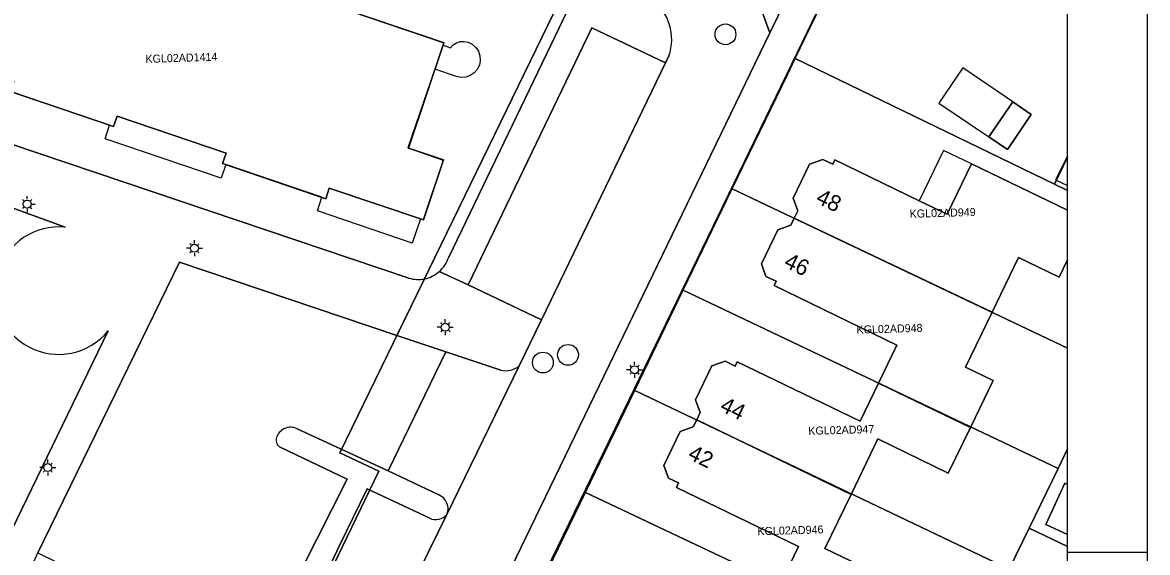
# Model space of a CAD drawing. Extents: x 124901 to 125496, y 515369 to 515789.
# Drawn here: x 125425.6 to 125495.9, y 515517 to 515550.2 of the extents above; entities that cross this region are included whole.
import ezdxf

# ---------------------------------------------------------------- set-up
doc = ezdxf.new("R2010")
doc.units = 0
for name, color, linetype in [('Alg Kaders', 7, 'Continuous'), ('Gebouw', 7, 'Continuous'), ('Inrit', 7, 'Continuous'), ('Lichtmast', 7, 'Continuous'), ('Luifel', 7, 'Continuous'), ('Onbegroeid terrein', 7, 'Continuous'), ('Parkeren', 7, 'Continuous'), ('Perceelnummers', 7, 'Continuous'), ('Perceelsgrenzen', 7, 'Continuous'), ('Putten', 7, 'Continuous'), ('Teksten', 7, 'Continuous'), ('Vegetatie', 7, 'Continuous'), ('Voetpad', 7, 'Continuous'), ('Wegen lokale weg', 7, 'Continuous')]:
    doc.layers.add(name, color=color, linetype=linetype)

msp = doc.modelspace()

# ---------------------------------------------------------------- linework, layer by layer
at = {"layer": 'Alg Kaders'}
msp.add_line((125490.925, 515517.043), (125495.925, 515517.043), dxfattribs=at)
for points in [[(125495.925, 515789.043), (124901.425, 515789.043), (124901.425, 515368.543), (125495.925, 515368.543)], [(125490.925, 515784.043), (124906.425, 515784.043), (124906.425, 515373.543), (125490.925, 515373.543)]]:
    msp.add_lwpolyline(points, close=True, dxfattribs=at)
at = {"layer": 'Gebouw'}
for points in [[(125416.291, 515541.925), (125412.837, 515543.125), (125414.953, 515549.218), (125417.863, 515548.208), (125418.052, 515548.142), (125418.279, 515548.796), (125425.075, 515546.468), (125424.861, 515545.843), (125431.301, 515543.644), (125431.526, 515544.289), (125438.349, 515541.994), (125438.123, 515541.331), (125444.574, 515539.132), (125444.793, 515539.793), (125450.672, 515537.819), (125451.927, 515541.579), (125449.741, 515542.307), (125451.959, 515548.886), (125415.703, 515561.183)], [(125490.925, 515538.418), (125484.93, 515541.32), (125483.407, 515538.167), (125481.663, 515539.009), (125476.38, 515541.56), (125476.25, 515541.29), (125475.641, 515541.584), (125474.807, 515541.293), (125473.785, 515539.177), (125474.067, 515538.386), (125473.848, 515537.925), (125486.221, 515532.044), (125487.873, 515535.464), (125490.402, 515534.24), (125490.925, 515535.32)], [(125490.925, 515521.286), (125490.769, 515521.359), (125489.571, 515518.783), (125490.925, 515518.153)]]:
    msp.add_lwpolyline(points, dxfattribs=at)
for points in [[(125486.018, 515543.001), (125487.175, 515542.218), (125488.658, 515544.41), (125487.501, 515545.193)], [(125486.221, 515532.044), (125473.848, 515537.925), (125473.637, 515537.483), (125472.828, 515537.195), (125471.806, 515535.079), (125472.083, 515534.285), (125472.718, 515533.978), (125472.588, 515533.708), (125480.27, 515529.998), (125479.12, 515527.617), (125484.854, 515524.841), (125486.275, 515527.775), (125484.56, 515528.605)], [(125477.402, 515520.659), (125479.08, 515524.125), (125483.477, 515521.996), (125484.854, 515524.841), (125479.12, 515527.617), (125477.971, 515525.236), (125470.28, 515528.95), (125470.152, 515528.685), (125469.54, 515528.98), (125468.706, 515528.689), (125467.684, 515526.573), (125467.966, 515525.782), (125467.751, 515525.33)], [(125466.616, 515521.375), (125466.483, 515521.1), (125474.117, 515517.407), (125472.966, 515515.027), (125478.748, 515512.228), (125480.167, 515515.158), (125475.77, 515517.287), (125477.402, 515520.659), (125467.751, 515525.33), (125467.536, 515524.879), (125466.727, 515524.591), (125465.705, 515522.475), (125465.982, 515521.681)]]:
    msp.add_lwpolyline(points, close=True, dxfattribs=at)
at = {"layer": 'Inrit'}
for points in [[(125456.649, 515528.687), (125458.047, 515531.57), (125453.479, 515533.755), (125451.662, 515534.586)], [(125450.733, 515534.132), (125449.018, 515530.602), (125452.076, 515529.571), (125455.511, 515528.43)]]:
    msp.add_lwpolyline(points, dxfattribs=at)
for centre, radius, start, end in [((125450.346, 515536.101), 2.007, 281.11558, 310.97371), ((125455.819, 515529.714), 1.32, 256.50564, 308.94617)]:
    msp.add_arc(centre, radius, start, end, dxfattribs=at)
at = {"layer": 'Lichtmast'}
for p, q in [((125425.911, 515539.102), (125425.911, 515539.302)), ((125425.699, 515538.59), (125425.627, 515538.519)), ((125425.699, 515539.014), (125425.629, 515539.085)), ((125425.911, 515538.502), (125425.911, 515538.302)), ((125426.123, 515539.014), (125426.194, 515539.086)), ((125426.123, 515538.59), (125426.193, 515538.519)), ((125426.211, 515538.802), (125426.411, 515538.802)), ((125436.151, 515536.253), (125436.081, 515536.324)), ((125436.363, 515536.341), (125436.363, 515536.541)), ((125436.575, 515536.253), (125436.646, 515536.325)), ((125436.063, 515536.042), (125435.863, 515536.041)), ((125436.151, 515535.829), (125436.079, 515535.758)), ((125436.363, 515535.741), (125436.363, 515535.541)), ((125436.575, 515535.829), (125436.645, 515535.758)), ((125436.663, 515536.041), (125436.863, 515536.041)), ((125452.04, 515531.411), (125452.04, 515531.611)), ((125451.74, 515531.112), (125451.54, 515531.111)), ((125451.828, 515530.899), (125451.756, 515530.828)), ((125451.828, 515531.323), (125451.758, 515531.394)), ((125452.04, 515530.811), (125452.04, 515530.611)), ((125452.252, 515531.323), (125452.323, 515531.395)), ((125452.252, 515530.899), (125452.322, 515530.828)), ((125452.34, 515531.111), (125452.54, 515531.111)), ((125463.66, 515528.661), (125463.59, 515528.732)), ((125463.872, 515528.749), (125463.872, 515528.949)), ((125464.084, 515528.661), (125464.155, 515528.733)), ((125463.572, 515528.45), (125463.372, 515528.449)), ((125463.66, 515528.237), (125463.588, 515528.166)), ((125463.872, 515528.149), (125463.872, 515527.949)), ((125464.084, 515528.237), (125464.154, 515528.166)), ((125464.172, 515528.449), (125464.372, 515528.449)), ((125426.893, 515522.337), (125426.693, 515522.336)), ((125426.981, 515522.548), (125426.911, 515522.619)), ((125427.193, 515522.636), (125427.193, 515522.836)), ((125427.405, 515522.548), (125427.476, 515522.62)), ((125427.493, 515522.336), (125427.693, 515522.336)), ((125426.981, 515522.124), (125426.909, 515522.053)), ((125427.193, 515522.036), (125427.193, 515521.836)), ((125427.405, 515522.124), (125427.475, 515522.053))]:
    msp.add_line(p, q, dxfattribs=at)
for centre in [(125425.911, 515538.802), (125436.363, 515536.041), (125452.04, 515531.111), (125463.872, 515528.449), (125427.193, 515522.336)]:
    msp.add_circle(centre, 0.25, dxfattribs=at)
at = {"layer": 'Luifel'}
for points in [[(125486.018, 515543.001), (125487.501, 515545.193), (125484.374, 515547.309), (125482.891, 515545.118)], [(125481.663, 515539.009), (125483.407, 515538.167), (125484.93, 515541.32), (125483.186, 515542.162)]]:
    msp.add_lwpolyline(points, close=True, dxfattribs=at)
msp.add_lwpolyline([(125490.925, 515541.816), (125490.174, 515540.321), (125490.925, 515539.97)], dxfattribs=at)
at = {"layer": 'Onbegroeid terrein'}
for points in [[(125490.925, 515572.93), (125486.902, 515574.852), (125481.271, 515563.266), (125474.678, 515549.593), (125462.223, 515523.884), (125453.501, 515505.907), (125450.658, 515500), (125442.003, 515482.019), (125441.598, 515481.177), (125449.353, 515477.41), (125464.945, 515469.835), (125487.213, 515459.032), (125490.925, 515457.212)], [(125416.968, 515564.771), (125415.703, 515561.183), (125451.959, 515548.886), (125449.741, 515542.307), (125451.927, 515541.579), (125450.672, 515537.819), (125444.793, 515539.793)], [(125452.256, 515535.48), (125460.746, 515553.133), (125459.724, 515553.478), (125456.581, 515554.537)], [(125444.793, 515539.793), (125444.574, 515539.132), (125438.123, 515541.331), (125438.349, 515541.994), (125431.526, 515544.289), (125431.301, 515543.644), (125424.861, 515545.843), (125425.075, 515546.468), (125418.279, 515548.796), (125418.052, 515548.142), (125417.863, 515548.208), (125417.138, 515546.131)], [(125449.771, 515534.177), (125417.691, 515544.984)], [(125417.691, 515544.984), (125449.771, 515534.177)], [(125472.966, 515515.027), (125474.117, 515517.407), (125466.483, 515521.1), (125466.616, 515521.375), (125465.982, 515521.681), (125465.705, 515522.475), (125466.727, 515524.591), (125467.536, 515524.879), (125467.751, 515525.33), (125467.966, 515525.782), (125467.684, 515526.573), (125468.706, 515528.689), (125469.54, 515528.98), (125470.152, 515528.685), (125470.28, 515528.95), (125477.971, 515525.236), (125479.12, 515527.617), (125480.27, 515529.998), (125472.588, 515533.708), (125472.718, 515533.978), (125472.083, 515534.285), (125471.806, 515535.079), (125472.828, 515537.195), (125473.637, 515537.483), (125473.848, 515537.925), (125474.067, 515538.386), (125473.785, 515539.177), (125474.807, 515541.293), (125475.641, 515541.584), (125476.25, 515541.29), (125476.38, 515541.56), (125481.663, 515539.009), (125483.407, 515538.167), (125484.93, 515541.32), (125490.925, 515538.418)], [(125417.894, 515538.088), (125417.191, 515536.613), (125420.422, 515535.072), (125418.751, 515531.568), (125419.6, 515531.191), (125420.829, 515533.715), (125421.34, 515533.484), (125423.932, 515538.934), (125428.286, 515537.355)], [(125428.286, 515537.355), (125423.932, 515538.934)], [(125430.976, 515530.884), (125416, 515500), (125410.936, 515489.556), (125412.78, 515488.671), (125413.974, 515490.907), (125418.349, 515500), (125419.408, 515502.202), (125420.273, 515503.939), (125425.747, 515515.155), (125426.577, 515517.021), (125435.435, 515535.182), (125449.018, 515530.602), (125450.733, 515534.132)], [(125442.778, 515524.769), (125448.478, 515522.144), (125452.076, 515529.571), (125449.018, 515530.602), (125435.435, 515535.182), (125426.577, 515517.021), (125430.065, 515515.298)], [(125490.925, 515535.32), (125490.402, 515534.24), (125487.873, 515535.464), (125486.221, 515532.044), (125484.56, 515528.605), (125486.275, 515527.775), (125484.854, 515524.841), (125483.477, 515521.996), (125479.08, 515524.125), (125477.402, 515520.659), (125475.77, 515517.287), (125480.167, 515515.158)], [(125407.292, 515491.306), (125410.936, 515489.556), (125416, 515500), (125430.976, 515530.884)], [(125436.845, 515512.058), (125440.231, 515510.372), (125445.899, 515521.606), (125441.755, 515523.591)], [(125490.925, 515518.153), (125489.571, 515518.783), (125490.769, 515521.359), (125490.925, 515521.286)]]:
    msp.add_lwpolyline(points, dxfattribs=at)
msp.add_lwpolyline([(125487.501, 515545.193), (125488.658, 515544.41), (125487.175, 515542.218), (125486.018, 515543.001)], close=True, dxfattribs=at)
for centre, radius, start, end in [((125427.887, 515533.394), 3.981, 84.24203, 320.90336), ((125427.887, 515533.394), 3.981, 84.24203, 320.90336), ((125450.345, 515536.105), 2.011, 310.91915, 341.87837), ((125450.346, 515536.101), 2.007, 281.11558, 310.97371), ((125450.343, 515536.105), 2.012, 253.47195, 281.17164), ((125450.343, 515536.105), 2.012, 253.47195, 281.17164), ((125442.377, 515523.92), 0.939, 64.68513, 164.5197), ((125442.016, 515524.077), 0.552, 170.2157, 241.80267)]:
    msp.add_arc(centre, radius, start, end, dxfattribs=at)
at = {"layer": 'Parkeren'}
msp.add_lwpolyline([(125453.479, 515533.755), (125458.047, 515531.57), (125465.798, 515547.634), (125461.2, 515549.809)], close=True, dxfattribs=at)
for points in [[(125455.511, 515528.43), (125452.076, 515529.571), (125448.478, 515522.144), (125451.634, 515520.632)], [(125452.147, 515519.408), (125456.649, 515528.687)], [(125451.065, 515519.177), (125447.153, 515521.005), (125445.448, 515517.506), (125442.268, 515510.774), (125441.713, 515509.635), (125445.553, 515507.723)], [(125445.872, 515506.632), (125452.147, 515519.408)]]:
    msp.add_lwpolyline(points, dxfattribs=at)
for centre, radius, start, end in [((125455.819, 515529.714), 1.32, 256.50564, 308.94617), ((125451.271, 515519.76), 0.944, 338.08251, 67.39632), ((125451.455, 515519.998), 0.909, 244.58568, 319.51703)]:
    msp.add_arc(centre, radius, start, end, dxfattribs=at)
at = {"layer": 'Perceelsgrenzen'}
for points in [[(125490.925, 515457.207), (125464.945, 515469.835), (125441.643, 515481.155), (125445.603, 515489.346), (125448.69, 515495.731), (125451.695, 515501.947), (125454.769, 515508.305), (125457.788, 515514.55), (125460.796, 515520.771), (125463.885, 515527.161), (125466.909, 515533.415), (125469.979, 515539.764), (125473.42, 515546.88), (125473.912, 515547.898), (125486.939, 515574.835), (125490.925, 515572.929)], [(125490.925, 515541.735), (125490.114, 515540.055), (125473.912, 515547.898), (125486.939, 515574.835), (125490.925, 515572.929)], [(125413.545, 515561.895), (125451.956, 515548.9), (125451.898, 515548.729), (125452.372, 515548.57), (125452.537, 515548.752), (125452.743, 515548.885), (125452.976, 515548.96), (125453.221, 515548.972), (125453.461, 515548.921), (125453.726, 515548.791), (125453.948, 515548.597), (125454.113, 515548.352), (125454.208, 515548.073), (125454.228, 515547.778), (125454.171, 515547.489), (125454.041, 515547.224), (125453.847, 515547.002), (125453.602, 515546.837), (125453.323, 515546.742), (125453.028, 515546.722), (125452.739, 515546.779), (125451.391, 515547.235), (125449.695, 515542.313), (125451.906, 515541.554), (125450.662, 515537.818), (125450.482, 515537.878), (125449.977, 515536.36), (125444.045, 515538.374), (125444.334, 515539.226), (125438.317, 515541.268), (125438.028, 515540.416), (125430.776, 515542.876), (125431.065, 515543.728), (125425.063, 515545.764)], [(125413.545, 515561.895), (125451.956, 515548.9), (125451.898, 515548.729), (125452.372, 515548.57), (125452.537, 515548.752), (125452.743, 515548.885), (125452.976, 515548.96), (125453.221, 515548.972), (125453.461, 515548.921), (125453.726, 515548.791), (125453.948, 515548.597), (125454.113, 515548.352), (125454.208, 515548.073), (125454.228, 515547.778), (125454.171, 515547.489), (125454.041, 515547.224), (125453.847, 515547.002), (125453.602, 515546.837), (125453.323, 515546.742), (125453.028, 515546.722), (125452.739, 515546.779), (125451.391, 515547.235), (125449.695, 515542.313), (125451.906, 515541.554), (125450.662, 515537.818), (125450.482, 515537.878), (125449.977, 515536.36), (125444.045, 515538.374), (125444.334, 515539.226), (125438.317, 515541.268), (125438.028, 515540.416), (125430.776, 515542.876), (125431.065, 515543.728), (125425.063, 515545.764)], [(125371.042, 515509.03), (125394.211, 515497.789), (125397.391, 515499.007), (125406.255, 515494.775), (125407.292, 515491.306), (125428.143, 515481.293), (125438.838, 515503.36), (125447.882, 515522.111), (125445.448, 515523.259), (125464.025, 515561.476)], [(125464.025, 515561.476), (125445.448, 515523.259), (125447.882, 515522.111), (125438.838, 515503.36), (125428.143, 515481.293), (125407.292, 515491.306), (125406.255, 515494.775), (125397.391, 515499.007), (125394.211, 515497.789), (125371.042, 515509.03)], [(125490.925, 515529.808), (125469.979, 515539.764), (125473.42, 515546.88), (125473.912, 515547.898), (125490.114, 515540.055), (125490.925, 515539.662)], [(125490.925, 515539.662), (125490.114, 515540.055), (125490.925, 515541.735)], [(125490.925, 515523.504), (125490.333, 515522.281), (125466.909, 515533.415), (125469.979, 515539.764), (125490.925, 515529.808)], [(125490.925, 515517.398), (125488.528, 515518.553), (125490.333, 515522.281), (125490.925, 515523.504)], [(125490.925, 515506.445), (125484.24, 515509.693), (125487.285, 515515.984), (125488.528, 515518.553), (125490.925, 515517.398)]]:
    msp.add_lwpolyline(points, dxfattribs=at)
for points in [[(125463.885, 515527.161), (125466.909, 515533.415), (125490.333, 515522.281), (125488.528, 515518.553), (125487.285, 515515.984)], [(125460.796, 515520.771), (125463.885, 515527.161), (125487.285, 515515.984), (125484.24, 515509.693)], [(125457.788, 515514.55), (125460.796, 515520.771), (125484.24, 515509.693), (125481.182, 515503.377)]]:
    msp.add_lwpolyline(points, close=True, dxfattribs=at)
at = {"layer": 'Putten'}
for centre in [(125469.55, 515549.41), (125459.71, 515529.38), (125458.14, 515528.9)]:
    msp.add_circle(centre, 0.65, dxfattribs=at)
at = {"layer": 'Vegetatie'}
msp.add_lwpolyline([(125472.327, 515549.509), (125478.699, 515562.537), (125485.145, 515575.722), (125478.972, 515578.645), (125478.473, 515578.487), (125478.201, 515578.33), (125477.944, 515578.099), (125476.794, 515575.693), (125481.471, 515573.452), (125475.033, 515560.013), (125470.368, 515562.248), (125468.837, 515559.046)], close=True, dxfattribs=at)
for points in [[(125451.634, 515520.632), (125448.478, 515522.144), (125442.778, 515524.769)], [(125441.755, 515523.591), (125445.899, 515521.606), (125440.231, 515510.372), (125441.713, 515509.635), (125442.268, 515510.774), (125445.448, 515517.506)], [(125445.448, 515517.506), (125447.153, 515521.005), (125451.065, 515519.177)]]:
    msp.add_lwpolyline(points, dxfattribs=at)
for centre, radius, start, end in [((125442.377, 515523.92), 0.939, 64.68513, 164.5197), ((125442.016, 515524.077), 0.552, 170.2157, 241.80267), ((125451.271, 515519.76), 0.944, 338.08251, 67.39632), ((125451.455, 515519.998), 0.909, 244.58568, 319.51703)]:
    msp.add_arc(centre, radius, start, end, dxfattribs=at)
at = {"layer": 'Voetpad'}
msp.add_lwpolyline([(125478.699, 515562.537), (125472.327, 515549.509), (125455.552, 515514.823), (125448.443, 515500), (125438.982, 515480.272), (125438.294, 515479.022), (125438.211, 515478.307), (125438.401, 515477.267), (125438.699, 515476.556), (125439.157, 515476.105), (125441.598, 515481.177), (125442.003, 515482.019), (125450.658, 515500), (125453.501, 515505.907), (125462.223, 515523.884), (125474.678, 515549.593), (125481.271, 515563.266), (125486.902, 515574.852), (125485.145, 515575.722)], close=True, dxfattribs=at)
for points in [[(125460.746, 515553.133), (125452.256, 515535.48)], [(125451.662, 515534.586), (125453.479, 515533.755), (125461.2, 515549.809), (125465.798, 515547.634), (125466.008, 515548.062)]]:
    msp.add_lwpolyline(points, dxfattribs=at)
for centre, radius, start, end in [((125463.141, 515549.108), 3.051, 339.95739, 54.36906), ((125450.345, 515536.105), 2.011, 310.91915, 341.87837)]:
    msp.add_arc(centre, radius, start, end, dxfattribs=at)
at = {"layer": 'Wegen lokale weg'}
for points in [[(125429.95, 515480.425), (125439.157, 515476.105), (125438.699, 515476.556), (125438.401, 515477.267), (125438.211, 515478.307), (125438.294, 515479.022), (125438.982, 515480.272), (125448.443, 515500), (125455.552, 515514.823), (125472.327, 515549.509), (125468.837, 515559.046), (125470.368, 515562.248), (125476.794, 515575.693), (125477.944, 515578.099), (125478.538, 515579.029), (125479.203, 515579.797), (125479.721, 515580.243), (125479.973, 515580.466)], [(125466.008, 515548.062), (125465.798, 515547.634), (125458.047, 515531.57), (125456.649, 515528.687), (125452.147, 515519.408), (125445.872, 515506.632), (125445.722, 515506.327), (125439.59, 515493.693), (125439.438, 515493.379), (125433.716, 515481.182)]]:
    msp.add_lwpolyline(points, dxfattribs=at)
msp.add_arc((125463.141, 515549.108), 3.051, 339.95739, 54.36906, dxfattribs=at)

# ---------------------------------------------------------------- texts
at = {"layer": 'Perceelnummers'}
for s, rotation, p in [('KGL02AD1414', 1.83311, (125433.311, 515547.622)), ('KGL02AD949', 1.63548, (125481.069, 515537.945)), ('KGL02AD948', 1.63545, (125477.748, 515530.704)), ('KGL02AD947', 1.63541, (125474.733, 515524.381)), ('KGL02AD946', 1.63537, (125471.555, 515518.108))]:
    msp.add_text(s, height=0.5, rotation=rotation, dxfattribs=at).set_placement(p)
at = {"layer": 'Teksten'}
for s, p in [('48', (125475.138, 515538.913)), ('46', (125473.138, 515534.913)), ('44', (125469.138, 515525.913)), ('42', (125467.138, 515522.913))]:
    msp.add_text(s, height=1, rotation=334.2, dxfattribs=at).set_placement(p)

doc.saveas('drawing.dxf')
